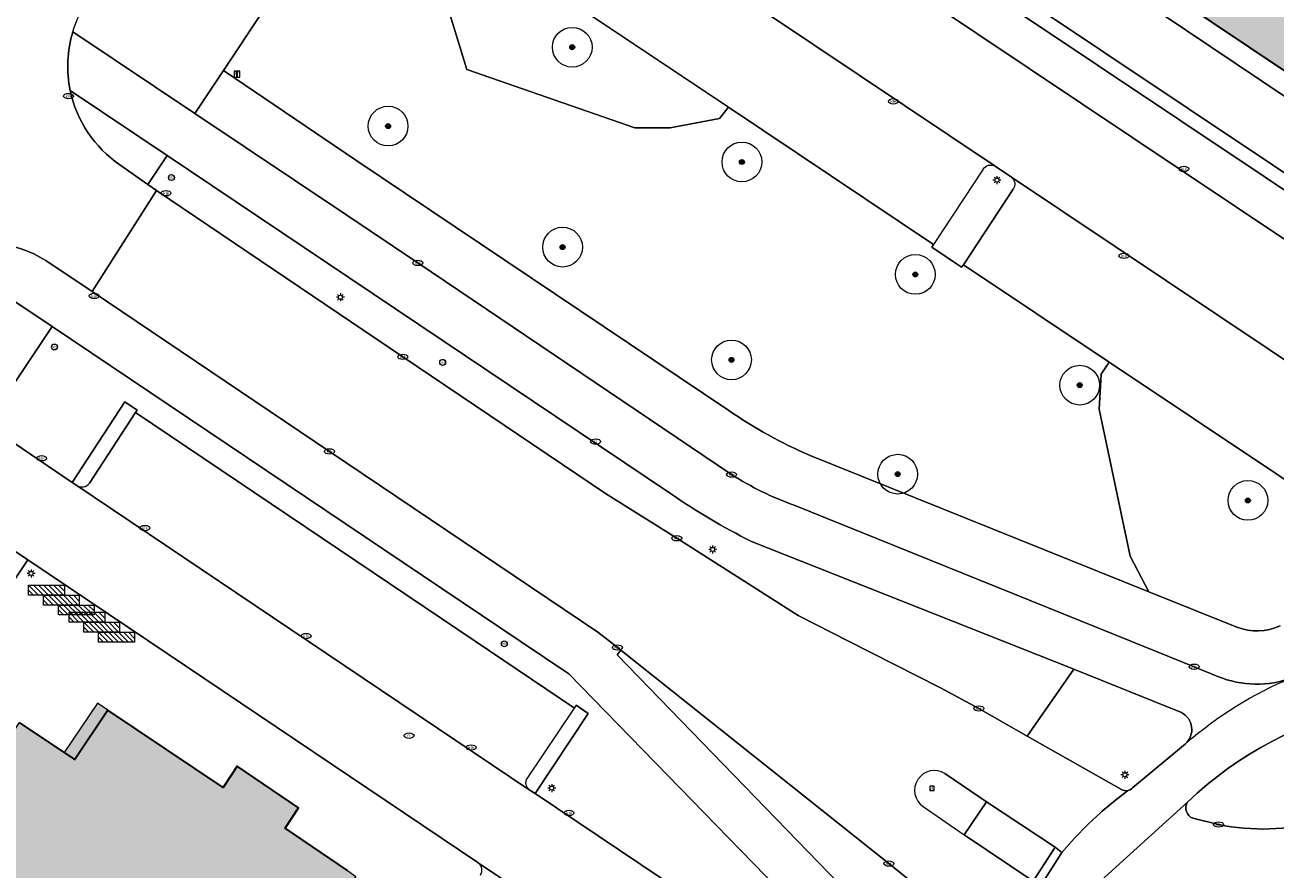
# Model space of a CAD drawing. Header units: metres. Extents: x 125349 to 128236, y 501602 to 503797.
# Tile 305 of 656: x 126402 to 126465, y 502238 to 502281. Entities that reach past the tile are written whole.
import ezdxf
from ezdxf.enums import TextEntityAlignment as Align

# ---------------------------------------------------------------- set-up
doc = ezdxf.new("R2010")
doc.units = ezdxf.units.M
doc.layers.get('0').update_dxf_attribs({"linetype": 'CONTINUOUS'})
for name, color, linetype, lineweight in [('B-WE-GR-BEPLANTING_CULTUUR_BODEMBEDEKKER-GV', 90, 'CONTINUOUS', 18), ('B-WE-GR-BEPLANTING_CULTUUR_HEESTERS-GV', 90, 'CONTINUOUS', 18), ('B-WE-GR-BOOM-S-500', 90, 'CONTINUOUS', 18), ('B-WE-GR-GROENVOORZIENING-GV', 80, 'CONTINUOUS', 18), ('B-WE-IE-MEUBILAIR-S', 7, 'CONTINUOUS', 18), ('B-WE-IE-MEUBILAIR_WEGMEUBILAIR-S', 7, 'CONTINUOUS', 18), ('B-WE-OG-BEBOUWING-GV', 7, 'CONTINUOUS', 35), ('B-WE-OG-BEBOUWING_LUIFEL-GV', 7, 'CONTINUOUS', 18), ('B-WE-OG-TERREIN_BEGROEID-GV', 7, 'CONTINUOUS', 18), ('B-WE-VH-GESLOTENVERHARDING_ASFALT-GV', 10, 'CONTINUOUS', 18), ('B-WE-VH-OPENVERHARDING-GV', 90, 'CONTINUOUS', 18), ('B-WE-VH-OPENVERHARDING_BETONELEMENT-GV', 90, 'CONTINUOUS', 18), ('B-WE-VH-OPENVERHARDING_BETONSTRAATSTEEN-GV', 90, 'CONTINUOUS', 18), ('B-WE-VH-OPENVERHARDING_TEGEL-GV', 90, 'CONTINUOUS', 18)]:
    doc.layers.add(name, color=color, linetype=linetype, lineweight=lineweight)
doc.layers.add('B-WE-OG-BEBOUWING-V', color=7, linetype='CONTINUOUS', lineweight=18, true_color=0xcc646e)
doc.layers.add('B-WE-OG-BEBOUWING_LUIFEL-V', color=7, linetype='CONTINUOUS', lineweight=18, true_color=0xcc646e)
doc.styles.add('NLCS-ISO', font='NLCS-ISO.ttf')

# ---------------------------------------------------------------- blocks, each defined once
blk = doc.blocks.new('SIE-MEUBILAIR_BORD_VERKEER-SO')
blk.add_lwpolyline([(-0.5625, -0.5625), (0.5625, -0.5625), (0.5625, 0.5625), (-0.5625, 0.5625)], close=True)
at = {"style": 'NLCS-ISO'}
blk.add_text('vb', height=0.75, dxfattribs=at).set_placement((0, 0), align=Align.MIDDLE_CENTER)
blk = doc.blocks.new('SIE-MEUBILAIR_BORD_INFORMATIE-SO')
h = blk.add_hatch(color=256)
h.dxf.hatch_style = 1
h.paths.add_polyline_path([(0.13, 0.2), (-0.33, 0.2), (-0.33, 0.08), (-0.13, 0.08), (-0.13, -0.65), (0.13, -0.65)])
h = blk.add_hatch(color=256)
h.dxf.hatch_style = 1
edge = h.paths.add_edge_path()
edge.add_arc((0, 0.5), 0.149, 0, 360)
for points in [[(-0.75, -0.75), (0.75, -0.75), (0.75, 0.75), (-0.75, 0.75)], [(0.13, 0.2), (-0.33, 0.2), (-0.33, 0.08), (-0.13, 0.08), (-0.13, -0.65), (0.13, -0.65)]]:
    blk.add_lwpolyline(points, close=True)
blk.add_circle((0, 0.5), 0.149)
blk = doc.blocks.new('SIE-MEUBILAIR_PAAL_LICHTMAST-SO')
for points in [[(-0.62, 0), (-1, 0)], [(-0.71, 0.71), (-0.44, 0.44)], [(0, 1), (0, 0.62)], [(0.44, 0.44), (0.71, 0.71)], [(1, 0), (0.62, 0)], [(-0.71, -0.71), (-0.44, -0.44)], [(0, -0.62), (0, -1)], [(0.44, -0.44), (0.71, -0.71)]]:
    blk.add_lwpolyline(points)
blk.add_circle((0, 0), 0.5)
blk = doc.blocks.new('SIE-MEUBILAIR_PAAL_TEL-SO')
blk.add_circle((0, 0), 0.75)
at = {"style": 'NLCS-ISO'}
blk.add_text('tel', height=0.75, dxfattribs=at).set_placement((-0.08, 0.07), align=Align.MIDDLE_CENTER)
blk = doc.blocks.new('SIE-MEUBILAIR_PAAL_VERKEERSBORD-SO')
blk.add_circle((0, 0), 0.75)
at = {"style": 'NLCS-ISO'}
blk.add_text('vb', height=0.75, dxfattribs=at).set_placement((0, 0.07), align=Align.MIDDLE_CENTER)
blk = doc.blocks.new('SIE-MEUBILAIR_PUT_KOLK-SO')
blk.add_ellipse((0, 0), major_axis=(1.25, 0), ratio=0.54)
at = {"style": 'NLCS-ISO'}
blk.add_text('klk', height=0.75, dxfattribs=at).set_placement((0.03, 0), align=Align.MIDDLE_CENTER)
blk = doc.blocks.new('SIE-MEUBILAIR_PUT_RIOOLPUT-SO')
blk.add_ellipse((0, 0), major_axis=(1.25, 0), ratio=0.54)
at = {"style": 'NLCS-ISO'}
blk.add_text('ri', height=0.75, dxfattribs=at).set_placement((-0.04, 0.07), align=Align.MIDDLE_CENTER)
blk = doc.blocks.new('SIE-WEG_FIETSREK-SO')
for p, q in [((-4.5, 1.25), (-2, -1.25)), ((-4.5, 0), (-3.25, -1.25)), ((-3.25, 1.25), (-0.75, -1.25)), ((-2, 1.25), (0.5, -1.25)), ((-0.75, 1.25), (1.75, -1.25)), ((0.5, 1.25), (3, -1.25)), ((1.76, 1.25), (4.26, -1.25)), ((3.01, 1.25), (4.5, -0.24)), ((4.26, 1.25), (4.5, 1.01))]:
    blk.add_line(p, q)
at = {"flags": 128}
blk.add_lwpolyline([(4.51, -1.25), (-4.51, -1.25), (-4.51, 1.25), (4.51, 1.25), (4.51, -1.25)], close=True, dxfattribs=at)
blk = doc.blocks.new('SGR-BOOM_01-SO')
at = {"linetype": 'ByBlock', "lineweight": 18}
h = blk.add_hatch(color=0, dxfattribs=at)
h.dxf.hatch_style = 1
edge = h.paths.add_edge_path()
edge.add_arc((0, 0), 0.25, 0, 360)
at = {"color": 0, "linetype": 'ByBlock', "lineweight": 18}
for radius in [2, 0.25]:
    blk.add_circle((0, 0), radius, dxfattribs=at)

msp = doc.modelspace()

# ---------------------------------------------------------------- hatches: boundary and pattern name
at = {"layer": 'B-WE-OG-BEBOUWING-V'}
for points in [[(126488.262, 502280.532), (126488.362, 502280.681), (126488.091, 502280.856), (126487.944, 502280.951), (126487.071, 502279.607), (126484.333, 502281.431), (126485.153, 502282.662), (126460.069, 502299.46), (126461.766, 502302.119), (126458.156, 502304.55), (126458.757, 502305.465), (126455.666, 502307.498), (126455.064, 502306.583), (126449.22, 502310.517), (126447.467, 502307.852), (126444.709, 502309.696), (126443.887, 502308.465), (126440.727, 502310.576), (126441.602, 502311.885), (126441.344, 502312.087), (126441.189, 502312.207), (126440.23, 502310.772), (126433.194, 502300.244), (126433.325, 502300.157), (126433.606, 502299.969), (126434.486, 502301.287), (126437.646, 502299.176), (126436.823, 502297.945), (126477.261, 502270.865), (126478.086, 502272.099), (126480.813, 502270.277), (126479.952, 502268.988), (126480.069, 502268.91), (126480.363, 502268.713), (126487.346, 502279.16)], [(126398.434, 502248.269), (126398.363, 502248.317), (126397.429, 502246.927), (126394.463, 502242.516), (126390.336, 502236.379), (126390.483, 502236.285), (126390.757, 502236.109), (126390.798, 502236.171), (126391.62, 502237.404), (126394.734, 502235.316), (126393.907, 502234.088), (126434.346, 502206.978), (126435.171, 502208.2), (126437.885, 502206.38), (126437.037, 502205.159), (126436.988, 502205.089), (126437.194, 502204.943), (126437.392, 502204.803), (126445.31, 502216.56), (126445.433, 502216.743), (126445.215, 502216.889), (126445.022, 502217.019), (126444.162, 502215.741), (126441.476, 502217.542), (126442.283, 502218.738), (126417.075, 502235.582), (126418.797, 502238.164), (126418.372, 502238.454), (126415.232, 502240.595), (126415.907, 502241.611), (126412.826, 502243.711), (126412.11, 502242.632), (126406.297, 502246.529), (126404.637, 502244.045), (126401.865, 502245.903), (126401.03, 502244.664), (126397.904, 502246.76), (126398.774, 502248.038)]]:
    msp.add_hatch(color=256, dxfattribs=at).paths.add_polyline_path(points)
at = {"layer": 'B-WE-OG-BEBOUWING_LUIFEL-V'}
msp.add_hatch(color=256, dxfattribs=at).paths.add_polyline_path([(126405.782, 502246.874), (126404.113, 502244.396), (126404.637, 502244.045), (126406.297, 502246.529)])

# ---------------------------------------------------------------- linework, layer by layer
at = {"layer": 'B-WE-GR-BEPLANTING_CULTUUR_BODEMBEDEKKER-GV', "flags": 128}
for points in [[(126434.645, 502257.431), (126409.291, 502274.435), (126408.319, 502272.986), (126408.76, 502272.675), (126421.156, 502264.308), (126431.359, 502257.439), (126434.957, 502255.178), (126441.062, 502251.291), (126443.609, 502250), (126448.238, 502247.653), (126450.169, 502246.612), (126452.606, 502245.227), (126454.946, 502248.595)], [(126451.399, 502250), (126438.714, 502255.024)], [(126454.946, 502248.595), (126451.399, 502250)]]:
    msp.add_lwpolyline(points, dxfattribs=at)
msp.add_lwpolyline([(126404.515, 502257.983), (126407.165, 502262.049), (126407.789, 502261.625), (126407.706, 502261.499), (126424.801, 502250), (126429.809, 502246.631), (126429.895, 502246.772), (126430.5, 502246.361), (126427.821, 502242.329), (126440.574, 502233.779), (126441.901, 502235.645), (126429.521, 502248.36), (126427.078, 502250), (126403.494, 502265.835), (126400.188, 502260.905), (126400.718, 502260.548)], close=True, dxfattribs=at)
at = {"layer": 'B-WE-GR-BEPLANTING_CULTUUR_BODEMBEDEKKER-GV'}
msp.add_lwpolyline([(126438.714, 502255.024, -0.037655), (126434.645, 502257.431)], format="xyb", dxfattribs=at)
at = {"layer": 'B-WE-GR-BEPLANTING_CULTUUR_HEESTERS-GV', "flags": 128}
for points in [[(126479.505, 502268.073), (126480.069, 502268.91), (126479.952, 502268.988), (126480.813, 502270.277), (126478.086, 502272.099), (126477.261, 502270.865), (126436.823, 502297.945), (126437.646, 502299.176), (126434.486, 502301.287), (126433.606, 502299.969), (126433.325, 502300.157), (126433.11, 502299.796), (126432.855, 502299.368)], [(126477.642, 502265.507), (126479.505, 502268.073), (126432.855, 502299.368), (126431.031, 502296.64), (126477.641, 502265.507)], [(126437.554, 502276.868), (126425.733, 502284.772), (126425.651, 502284.65), (126424.489, 502285.435), (126422.696, 502284.309), (126424.376, 502278.765), (126432.844, 502275.825), (126434.619, 502275.829), (126437.109, 502276.295)]]:
    msp.add_lwpolyline(points, close=True, dxfattribs=at)
for points in [[(126476.378, 502252.776), (126477.214, 502253.912), (126480.217, 502258.328), (126475.122, 502261.689), (126473.308, 502259.003), (126473.226, 502258.865), (126473.386, 502258.742), (126470.638, 502254.562), (126469.43, 502255.362), (126469.519, 502255.497), (126456.735, 502264.037), (126456.33, 502263.443), (126456.225, 502261.678), (126457.785, 502254.27), (126458.727, 502252.487)], [(126458.727, 502252.487), (126463.161, 502250.704)]]:
    msp.add_lwpolyline(points, dxfattribs=at)
at = {"layer": 'B-WE-GR-BEPLANTING_CULTUUR_HEESTERS-GV'}
msp.add_lwpolyline([(126463.161, 502250.704, 0.198084), (126465.342, 502250.766)], format="xyb", dxfattribs=at)
at = {"layer": 'B-WE-GR-GROENVOORZIENING-GV', "flags": 128}
msp.add_lwpolyline([(126402.285, 502254.088), (126398.223, 502256.818), (126397.687, 502257.178), (126395.087, 502253.297), (126399.656, 502250.19)], close=True, dxfattribs=at)
at = {"layer": 'B-WE-GR-GROENVOORZIENING-GV'}
for points in [[(126480.028, 502246.109, 0.2803), (126460.678, 502241.903)], [(126460.678, 502241.903, 0.458713), (126460.939, 502241.086)], [(126462.239, 502240.774, 0.116333), (126467.362, 502240.928)]]:
    msp.add_lwpolyline(points, format="xyb", dxfattribs=at)
at = {"layer": 'B-WE-GR-GROENVOORZIENING-GV', "flags": 128}
msp.add_lwpolyline([(126460.939, 502241.086), (126462.239, 502240.774)], dxfattribs=at)
at = {"layer": 'B-WE-OG-BEBOUWING-GV', "flags": 128}
for points in [[(126485.153, 502282.662), (126460.069, 502299.46), (126461.766, 502302.119), (126458.156, 502304.55), (126458.757, 502305.465), (126455.666, 502307.498), (126455.064, 502306.583), (126449.22, 502310.517), (126447.467, 502307.852), (126444.709, 502309.696), (126443.887, 502308.465), (126440.727, 502310.576), (126441.602, 502311.885), (126441.344, 502312.087), (126441.189, 502312.207), (126440.23, 502310.772), (126433.194, 502300.244), (126433.325, 502300.157), (126433.606, 502299.969), (126434.486, 502301.287), (126437.646, 502299.176), (126436.823, 502297.945), (126477.261, 502270.865)], [(126418.372, 502238.454), (126415.232, 502240.595), (126415.907, 502241.611), (126412.826, 502243.711), (126412.11, 502242.632), (126406.297, 502246.529), (126404.637, 502244.045), (126401.865, 502245.903)]]:
    msp.add_lwpolyline(points, dxfattribs=at)
at = {"layer": 'B-WE-OG-BEBOUWING_LUIFEL-GV', "flags": 128}
msp.add_lwpolyline([(126405.782, 502246.874), (126404.113, 502244.396), (126404.637, 502244.045), (126406.297, 502246.529)], close=True, dxfattribs=at)
at = {"layer": 'B-WE-OG-TERREIN_BEGROEID-GV', "flags": 128}
for points in [[(126427.038, 502289.938), (126422.435, 502293.017), (126421.878, 502293.389), (126412.136, 502278.71), (126418.794, 502274.208)], [(126441.67, 502259.346), (126458.727, 502252.487), (126457.785, 502254.27), (126456.225, 502261.678), (126456.33, 502263.443), (126456.735, 502264.037), (126449.393, 502268.942), (126449.299, 502268.818), (126447.805, 502269.827), (126447.881, 502269.962), (126437.554, 502276.868), (126437.109, 502276.295), (126434.619, 502275.829), (126432.844, 502275.825), (126424.376, 502278.765), (126422.696, 502284.309), (126424.489, 502285.435), (126424.211, 502285.623), (126427.038, 502289.938)], [(126418.794, 502274.208), (126437.572, 502261.611)]]:
    msp.add_lwpolyline(points, dxfattribs=at)
at = {"layer": 'B-WE-OG-TERREIN_BEGROEID-GV'}
msp.add_lwpolyline([(126437.572, 502261.611, 0.048561), (126441.67, 502259.346)], format="xyb", dxfattribs=at)
at = {"layer": 'B-WE-VH-GESLOTENVERHARDING_ASFALT-GV'}
for points in [[(126404.541, 502280.666, 0.12542), (126404.412, 502277.708)], [(126403.183, 502269.148, 0.248405), (126397.905, 502269.587)], [(126440.873, 502256.837, -0.055366), (126437.718, 502258.384)], [(126434.645, 502257.431, 0.037655), (126438.714, 502255.024)], [(126460.58, 502244.836, -0.084429), (126465.945, 502248.165)], [(126465.945, 502248.165, -0.192939), (126462.208, 502248.228)], [(126460.678, 502241.903, -0.2803), (126480.028, 502246.109)], [(126460.374, 502246.412, -0.516465), (126460.58, 502244.836)], [(126448.458, 502243.339, 0.978274), (126447.364, 502241.675)], [(126457.649, 502242.477, -0.171658), (126457.352, 502242.53)], [(126457.914, 502242.622, -0.170411), (126457.649, 502242.477)], [(126460.939, 502241.086, -0.458713), (126460.678, 502241.903)], [(126467.362, 502240.928, -0.116333), (126462.239, 502240.774)]]:
    msp.add_lwpolyline(points, format="xyb", dxfattribs=at)
at = {"layer": 'B-WE-VH-GESLOTENVERHARDING_ASFALT-GV', "flags": 128}
for points in [[(126437.718, 502258.384), (126421.916, 502269.036), (126418.286, 502271.477), (126410.694, 502276.553), (126404.541, 502280.666)], [(126404.412, 502277.708), (126409.291, 502274.435)], [(126409.291, 502274.435), (126434.645, 502257.431)], [(126457.352, 502242.53), (126452.606, 502245.227), (126450.169, 502246.612), (126448.238, 502247.653), (126443.609, 502250), (126441.062, 502251.291), (126434.957, 502255.178), (126431.359, 502257.439), (126421.156, 502264.308), (126408.76, 502272.675), (126405.516, 502267.588), (126417.468, 502259.547), (126430.988, 502250.46), (126431.566, 502250), (126431.965, 502249.682), (126432.135, 502249.547), (126445.638, 502238.807), (126447.453, 502237.35)], [(126397.905, 502269.587), (126401.363, 502267.266), (126403.494, 502265.835), (126427.078, 502250), (126429.521, 502248.36), (126441.901, 502235.645)], [(126405.516, 502267.588), (126403.183, 502269.148)], [(126449.382, 502231.395), (126445.842, 502235.004), (126431.951, 502249.313), (126432.135, 502249.547), (126431.965, 502249.682), (126431.566, 502250), (126430.988, 502250.46), (126417.468, 502259.547), (126405.516, 502267.588)], [(126457.826, 502250), (126440.873, 502256.837)], [(126438.714, 502255.024), (126451.399, 502250), (126454.946, 502248.595)], [(126462.208, 502248.228), (126461.015, 502248.714), (126457.826, 502250)], [(126454.946, 502248.595), (126460.374, 502246.412)], [(126460.58, 502244.836), (126457.914, 502242.622)], [(126450.555, 502241.908), (126448.458, 502243.339)], [(126448.458, 502243.339), (126450.555, 502241.908), (126454.011, 502239.628), (126454.355, 502239.361), (126454.991, 502240.091), (126455.64, 502240.757), (126455.668, 502240.784), (126455.908, 502241.005), (126456.287, 502241.354), (126456.288, 502241.355), (126456.336, 502241.397), (126456.383, 502241.439), (126457.055, 502241.992), (126457.649, 502242.477)], [(126457.649, 502242.477), (126457.055, 502241.992), (126456.383, 502241.439), (126456.336, 502241.397), (126456.288, 502241.355), (126456.287, 502241.354), (126455.908, 502241.005), (126455.668, 502240.784), (126455.64, 502240.757), (126454.991, 502240.091), (126454.355, 502239.361), (126453.25, 502237.659), (126451.819, 502233.844), (126451.725, 502233.594), (126450.962, 502231.592)], [(126447.364, 502241.675), (126449.435, 502240.26)], [(126449.435, 502240.26), (126450.555, 502241.908)], [(126453.432, 502231.22), (126455.212, 502236.31), (126456.332, 502237.965), (126460.678, 502241.903)], [(126460.678, 502241.903), (126456.332, 502237.965)], [(126462.239, 502240.774), (126460.939, 502241.086)], [(126452.906, 502237.926), (126449.435, 502240.26)]]:
    msp.add_lwpolyline(points, dxfattribs=at)
at = {"layer": 'B-WE-VH-OPENVERHARDING-GV', "flags": 128}
for points in [[(126475.122, 502261.689), (126476.117, 502263.163), (126429.328, 502294.456), (126425.224, 502297.191), (126422.435, 502293.017), (126427.038, 502289.938), (126428.16, 502289.188), (126450.992, 502273.898), (126451.809, 502273.348), (126472.646, 502259.427), (126473.308, 502259.003)], [(126477.642, 502265.507), (126477.641, 502265.507), (126431.031, 502296.64), (126430.64, 502296.032), (126430.766, 502295.95), (126477.274, 502264.877)], [(126447.453, 502237.35), (126445.638, 502238.807), (126432.135, 502249.547), (126431.951, 502249.313), (126445.842, 502235.004)], [(126454.011, 502239.628), (126450.555, 502241.908), (126449.435, 502240.26), (126452.906, 502237.926)]]:
    msp.add_lwpolyline(points, close=True, dxfattribs=at)
for points in [[(126476.117, 502263.163), (126476.31, 502263.449), (126477.274, 502264.877), (126430.766, 502295.95)], [(126429.328, 502294.456), (126476.117, 502263.163)], [(126450.992, 502273.898), (126428.16, 502289.188)], [(126428.241, 502288.574), (126425.733, 502284.772), (126437.554, 502276.868)], [(126437.572, 502261.611), (126418.794, 502274.208), (126412.136, 502278.71), (126410.694, 502276.553)], [(126437.554, 502276.868), (126447.881, 502269.962)], [(126410.694, 502276.553), (126418.286, 502271.477), (126421.916, 502269.036)], [(126450.385, 502273.748), (126447.881, 502269.962)], [(126451.809, 502273.348), (126450.992, 502273.898)], [(126472.646, 502259.427), (126451.809, 502273.348)], [(126449.393, 502268.942), (126451.894, 502272.744)], [(126451.894, 502272.744), (126449.393, 502268.942), (126456.735, 502264.037), (126469.519, 502255.497)], [(126447.881, 502269.962), (126447.805, 502269.827), (126449.299, 502268.818), (126449.393, 502268.942)], [(126421.916, 502269.036), (126437.718, 502258.384)], [(126405.374, 502257.949), (126407.706, 502261.499), (126407.789, 502261.625), (126407.165, 502262.049), (126404.515, 502257.983)], [(126407.706, 502261.499), (126405.374, 502257.949)], [(126429.809, 502246.631), (126424.801, 502250), (126407.706, 502261.499)], [(126440.574, 502233.779), (126427.821, 502242.329), (126427.531, 502242.523), (126416.399, 502250), (126404.737, 502257.833), (126404.515, 502257.983), (126400.718, 502260.548), (126398.223, 502256.818), (126402.285, 502254.088), (126408.367, 502250), (126424.946, 502238.858), (126424.952, 502238.854), (126437.801, 502230.245)], [(126458.727, 502252.487), (126441.67, 502259.346)], [(126404.515, 502257.983), (126404.737, 502257.833)], [(126404.737, 502257.833), (126416.399, 502250), (126427.531, 502242.523)], [(126440.873, 502256.837), (126457.826, 502250), (126461.015, 502248.714)], [(126424.952, 502238.854), (126424.946, 502238.858), (126408.367, 502250), (126402.285, 502254.088), (126399.656, 502250.19), (126395.087, 502253.297), (126393.825, 502251.402), (126395.895, 502250), (126398.439, 502248.277), (126398.434, 502248.269)], [(126463.161, 502250.704), (126458.727, 502252.487)], [(126460.374, 502246.412), (126454.946, 502248.595), (126452.606, 502245.227)], [(126461.015, 502248.714), (126462.208, 502248.228)], [(126398.434, 502248.269), (126398.774, 502248.038), (126397.904, 502246.76), (126401.03, 502244.664), (126401.865, 502245.903), (126404.637, 502244.045), (126406.297, 502246.529), (126412.11, 502242.632), (126412.826, 502243.711), (126415.907, 502241.611), (126415.232, 502240.595), (126418.372, 502238.454), (126418.797, 502238.164), (126417.075, 502235.582), (126442.283, 502218.738), (126441.476, 502217.542), (126444.162, 502215.741), (126445.022, 502217.019), (126445.215, 502216.889), (126446.287, 502218.516), (126436.366, 502225.149), (126441.357, 502232.44), (126440.343, 502233.445)], [(126427.435, 502243.107), (126429.809, 502246.631)], [(126427.821, 502242.329), (126430.5, 502246.361), (126429.895, 502246.772), (126429.809, 502246.631)], [(126452.606, 502245.227), (126457.352, 502242.53)], [(126457.914, 502242.622), (126460.58, 502244.836)], [(126427.531, 502242.523), (126427.821, 502242.329)], [(126437.801, 502230.245), (126424.952, 502238.854)]]:
    msp.add_lwpolyline(points, dxfattribs=at)
at = {"layer": 'B-WE-VH-OPENVERHARDING-GV'}
for points in [[(126450.385, 502273.748, -0.411563), (126450.992, 502273.898)], [(126451.809, 502273.348, -0.402273), (126451.894, 502272.744)], [(126441.67, 502259.346, -0.048561), (126437.572, 502261.611)], [(126404.737, 502257.833, 0.38928), (126405.374, 502257.949)], [(126437.718, 502258.384, 0.055366), (126440.873, 502256.837)], [(126465.342, 502250.766, -0.198084), (126463.161, 502250.704)], [(126462.208, 502248.228, 0.192939), (126465.945, 502248.165)], [(126460.58, 502244.836, 0.516465), (126460.374, 502246.412)], [(126427.531, 502242.523, -0.407775), (126427.435, 502243.107)], [(126457.352, 502242.53, 0.171658), (126457.649, 502242.477)], [(126457.649, 502242.477, 0.170411), (126457.914, 502242.622)], [(126425.065, 502238.232, 0.419779), (126424.952, 502238.854)]]:
    msp.add_lwpolyline(points, format="xyb", dxfattribs=at)
at = {"layer": 'B-WE-VH-OPENVERHARDING_BETONELEMENT-GV', "flags": 128}
msp.add_lwpolyline([(126453.25, 502237.659), (126454.355, 502239.361), (126454.011, 502239.628), (126452.906, 502237.926)], close=True, dxfattribs=at)
at = {"layer": 'B-WE-VH-OPENVERHARDING_BETONSTRAATSTEEN-GV', "flags": 128}
for points in [[(126404.541, 502280.666), (126410.694, 502276.553), (126412.136, 502278.71), (126421.878, 502293.389)], [(126408.319, 502272.986), (126406.918, 502273.972)], [(126403.183, 502269.148), (126405.516, 502267.588), (126408.76, 502272.675), (126408.319, 502272.986)]]:
    msp.add_lwpolyline(points, dxfattribs=at)
at = {"layer": 'B-WE-VH-OPENVERHARDING_BETONSTRAATSTEEN-GV'}
for points in [[(126404.541, 502280.666, -0.07686), (126405.327, 502282.309)], [(126404.412, 502277.708, -0.12542), (126404.541, 502280.666)], [(126406.918, 502273.972, -0.194821), (126404.412, 502277.708)], [(126397.905, 502269.587, -0.248405), (126403.183, 502269.148)]]:
    msp.add_lwpolyline(points, format="xyb", dxfattribs=at)
at = {"layer": 'B-WE-VH-OPENVERHARDING_BETONSTRAATSTEEN-GV', "flags": 128}
msp.add_lwpolyline([(126400.188, 502260.905), (126403.494, 502265.835), (126401.363, 502267.266), (126398.033, 502262.361), (126400.086, 502260.974)], close=True, dxfattribs=at)
at = {"layer": 'B-WE-VH-OPENVERHARDING_TEGEL-GV', "flags": 128}
for points in [[(126409.291, 502274.435), (126404.412, 502277.708)], [(126406.918, 502273.972), (126408.319, 502272.986), (126409.291, 502274.435)]]:
    msp.add_lwpolyline(points, dxfattribs=at)
at = {"layer": 'B-WE-VH-OPENVERHARDING_TEGEL-GV'}
msp.add_lwpolyline([(126404.412, 502277.708, 0.194821), (126406.918, 502273.972)], format="xyb", dxfattribs=at)

# ---------------------------------------------------------------- block references
at = {"layer": 'B-WE-GR-BOOM-S-500', "xscale": 0.5, "yscale": 0.5, "zscale": 0.5}
for p in [(126429.691, 502279.889), (126420.419, 502275.919), (126438.236, 502274.115), (126429.207, 502269.829), (126446.971, 502268.455), (126437.713, 502264.155), (126455.248, 502262.882), (126446.081, 502258.405), (126463.718, 502257.082)]:
    msp.add_blockref('SGR-BOOM_01-SO', p, dxfattribs=at)
at = {"layer": 'B-WE-IE-MEUBILAIR-S', "xscale": 0.2, "yscale": 0.2, "zscale": 0.2}
for name, p in [('SIE-MEUBILAIR_BORD_INFORMATIE-SO', (126412.809, 502278.532)), ('SIE-MEUBILAIR_PUT_KOLK-SO', (126404.323, 502277.431)), ('SIE-MEUBILAIR_PUT_KOLK-SO', (126445.862, 502277.166)), ('SIE-MEUBILAIR_PUT_KOLK-SO', (126460.49, 502273.763)), ('SIE-MEUBILAIR_PAAL_VERKEERSBORD-SO', (126409.509, 502273.329)), ('SIE-MEUBILAIR_PAAL_LICHTMAST-SO', (126451.081, 502273.2)), ('SIE-MEUBILAIR_PUT_KOLK-SO', (126409.236, 502272.543)), ('SIE-MEUBILAIR_PUT_KOLK-SO', (126457.474, 502269.392)), ('SIE-MEUBILAIR_PUT_KOLK-SO', (126421.916, 502269.036)), ('SIE-MEUBILAIR_PUT_KOLK-SO', (126405.619, 502267.374)), ('SIE-MEUBILAIR_PAAL_LICHTMAST-SO', (126418.017, 502267.305)), ('SIE-MEUBILAIR_PAAL_VERKEERSBORD-SO', (126403.619, 502264.803)), ('SIE-MEUBILAIR_PUT_KOLK-SO', (126421.156, 502264.308)), ('SIE-MEUBILAIR_PAAL_TEL-SO', (126423.167, 502264.029)), ('SIE-MEUBILAIR_PUT_RIOOLPUT-SO', (126430.869, 502260.046)), ('SIE-MEUBILAIR_PUT_KOLK-SO', (126402.97, 502259.203)), ('SIE-MEUBILAIR_PUT_KOLK-SO', (126417.468, 502259.547)), ('SIE-MEUBILAIR_PUT_KOLK-SO', (126437.718, 502258.384)), ('SIE-MEUBILAIR_PUT_KOLK-SO', (126408.171, 502255.694)), ('SIE-MEUBILAIR_PUT_KOLK-SO', (126434.957, 502255.178)), ('SIE-MEUBILAIR_PAAL_LICHTMAST-SO', (126436.764, 502254.618)), ('SIE-MEUBILAIR_PAAL_LICHTMAST-SO', (126402.44, 502253.411)), ('SIE-MEUBILAIR_PUT_KOLK-SO', (126416.288, 502250.256)), ('SIE-MEUBILAIR_PAAL_VERKEERSBORD-SO', (126426.272, 502249.864)), ('SIE-MEUBILAIR_PUT_KOLK-SO', (126431.965, 502249.682)), ('SIE-MEUBILAIR_PUT_KOLK-SO', (126461.015, 502248.714)), ('SIE-MEUBILAIR_PUT_KOLK-SO', (126450.169, 502246.612)), ('SIE-MEUBILAIR_PUT_RIOOLPUT-SO', (126421.474, 502245.245)), ('SIE-MEUBILAIR_PUT_KOLK-SO', (126424.598, 502244.649)), ('SIE-MEUBILAIR_PAAL_LICHTMAST-SO', (126457.521, 502243.28)), ('SIE-MEUBILAIR_PAAL_LICHTMAST-SO', (126428.659, 502242.605)), ('SIE-MEUBILAIR_BORD_VERKEER-SO', (126447.814, 502242.598)), ('SIE-MEUBILAIR_PUT_KOLK-SO', (126429.53, 502241.357)), ('SIE-MEUBILAIR_PUT_KOLK-SO', (126462.239, 502240.774)), ('SIE-MEUBILAIR_PUT_KOLK-SO', (126445.638, 502238.807))]:
    msp.add_blockref(name, p, dxfattribs=at)
at = {"layer": 'B-WE-IE-MEUBILAIR_WEGMEUBILAIR-S', "xscale": 0.2, "yscale": 0.2, "zscale": 0.2}
for p in [(126403.217, 502252.565), (126403.967, 502252.068), (126404.716, 502251.57), (126405.253, 502251.212), (126405.996, 502250.709), (126406.738, 502250.206)]:
    msp.add_blockref('SIE-WEG_FIETSREK-SO', p, dxfattribs=at)

doc.saveas('drawing.dxf')
